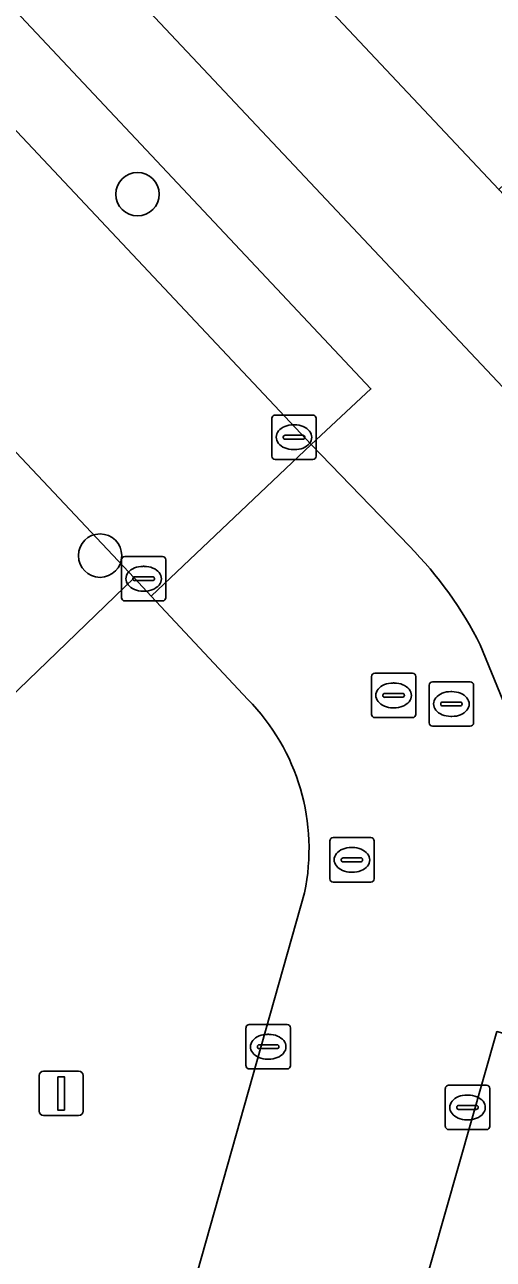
# Model space of a CAD drawing. Extents: x 162542 to 163147, y 380779 to 381521.
# Drawn here: x 163039.86 to 163050.43, y 381221.75 to 381249.56 of the extents above; entities that cross this region are included whole.
import ezdxf

# ---------------------------------------------------------------- set-up
doc = ezdxf.new("R2010")
doc.units = 0
for name, color, linetype in [('IMGEO_Boom', 7, 'Continuous'), ('IMGEO_Erf', 7, 'Continuous'), ('IMGEO_Groenvoorziening', 7, 'Continuous'), ('IMGEO_Kolk', 7, 'Continuous'), ('IMGEO_Lichtmast', 7, 'Continuous'), ('IMGEO_Pand', 7, 'Continuous'), ('IMGEO_Parkeervlak_open', 7, 'Continuous'), ('IMGEO_Rijbaan_lokaal_open', 7, 'Continuous'), ('IMGEO_Rioolput', 7, 'Continuous'), ('IMGEO_Voetpad_open', 7, 'Continuous')]:
    doc.layers.add(name, color=color, linetype=linetype)

msp = doc.modelspace()

# ---------------------------------------------------------------- linework, layer by layer
at = {"layer": 'IMGEO_Boom'}
for centre in [(163042.405, 381245.741), (163041.56, 381237.6)]:
    msp.add_circle(centre, 0.489, dxfattribs=at)
at = {"layer": 'IMGEO_Erf'}
msp.add_lwpolyline([(163046.438, 381250.214), (163042.326, 381254.584), (163038.215, 381258.954), (163036.032, 381256.897), (163055.347, 381236.403), (163058.261, 381237.648), (163054.661, 381241.475), (163050.549, 381245.844)], close=True, dxfattribs=at)
at = {"layer": 'IMGEO_Groenvoorziening'}
msp.add_lwpolyline([(163042.332, 381237.099), (163030.593, 381249.54), (163026.245, 381245.407), (163037.981, 381232.912)], close=True, dxfattribs=at)
at = {"layer": 'IMGEO_Kolk'}
for p, q in [((163045.433, 381239.841), (163045.433, 381240.693)), ((163045.508, 381240.767), (163046.36, 381240.767)), ((163046.434, 381240.693), (163046.434, 381239.841)), ((163045.921, 381240.547), (163045.946, 381240.547)), ((163045.692, 381240.261), (163045.692, 381240.273)), ((163046.13, 381240.224), (163045.732, 381240.224)), ((163045.735, 381240.31), (163046.133, 381240.31)), ((163046.176, 381240.273), (163046.176, 381240.261)), ((163045.944, 381239.987), (163045.919, 381239.987)), ((163046.36, 381239.767), (163045.508, 381239.767)), ((163042.043, 381236.653), (163042.043, 381237.505)), ((163042.118, 381237.579), (163042.97, 381237.579)), ((163042.531, 381237.359), (163042.556, 381237.359)), ((163043.044, 381237.505), (163043.044, 381236.653)), ((163042.302, 381237.073), (163042.302, 381237.085)), ((163042.345, 381237.122), (163042.743, 381237.122)), ((163042.786, 381237.085), (163042.786, 381237.073)), ((163042.74, 381237.036), (163042.342, 381237.036)), ((163042.554, 381236.799), (163042.529, 381236.799)), ((163042.97, 381236.579), (163042.118, 381236.579)), ((163044.926, 381227.037), (163045.778, 381227.037)), ((163044.851, 381226.111), (163044.851, 381226.963)), ((163045.339, 381226.817), (163045.364, 381226.817)), ((163045.852, 381226.963), (163045.852, 381226.111)), ((163045.11, 381226.531), (163045.11, 381226.543)), ((163045.548, 381226.494), (163045.15, 381226.494)), ((163045.153, 381226.58), (163045.551, 381226.58)), ((163045.594, 381226.543), (163045.594, 381226.531)), ((163045.362, 381226.257), (163045.337, 381226.257)), ((163045.778, 381226.037), (163044.926, 381226.037)), ((163049.421, 381225.67), (163050.273, 381225.67)), ((163049.346, 381224.744), (163049.346, 381225.596)), ((163049.834, 381225.45), (163049.859, 381225.45)), ((163050.347, 381225.596), (163050.347, 381224.744)), ((163049.605, 381225.164), (163049.605, 381225.176)), ((163050.043, 381225.127), (163049.645, 381225.127)), ((163049.648, 381225.213), (163050.046, 381225.213)), ((163050.089, 381225.176), (163050.089, 381225.164)), ((163049.857, 381224.89), (163049.832, 381224.89)), ((163050.273, 381224.67), (163049.421, 381224.67))]:
    msp.add_line(p, q, dxfattribs=at)
for points in [[(163045.433, 381239.841), (163045.433, 381240.693)], [(163045.508, 381240.767), (163046.36, 381240.767)], [(163046.434, 381240.693), (163046.434, 381239.841)], [(163046.36, 381239.767), (163045.508, 381239.767)], [(163042.043, 381236.653), (163042.043, 381237.505)], [(163042.118, 381237.579), (163042.97, 381237.579)], [(163043.044, 381237.505), (163043.044, 381236.653)], [(163042.97, 381236.579), (163042.118, 381236.579)], [(163044.926, 381227.037), (163045.778, 381227.037)], [(163044.851, 381226.111), (163044.851, 381226.963)], [(163045.852, 381226.963), (163045.852, 381226.111)], [(163045.778, 381226.037), (163044.926, 381226.037)], [(163049.421, 381225.67), (163050.273, 381225.67)], [(163049.346, 381224.744), (163049.346, 381225.596)], [(163050.347, 381225.596), (163050.347, 381224.744)], [(163050.273, 381224.67), (163049.421, 381224.67)]]:
    msp.add_lwpolyline(points, dxfattribs=at)
for centre, radius, start, end in [((163045.51, 381240.691), 0.0765, 91.552, 178.448), ((163045.51, 381240.691), 0.0765, 91.552, 178.448), ((163046.358, 381240.691), 0.0765, 1.552, 88.448), ((163046.358, 381240.691), 0.0765, 1.552, 88.448), ((163045.732, 381240.27), 0.0403, 85.8775, 175.7526), ((163045.729, 381240.26), 0.0366, 178.938, 274.7102), ((163046.133, 381240.267), 0.043, 264.8664, 352.4533), ((163046.137, 381240.272), 0.0386, 1.7309, 96.639), ((163045.51, 381239.843), 0.0765, 181.552, 268.448), ((163045.51, 381239.843), 0.0765, 181.552, 268.448), ((163046.358, 381239.843), 0.0765, 271.552, 358.448), ((163046.358, 381239.843), 0.0765, 271.552, 358.448), ((163042.12, 381237.503), 0.0765, 91.552, 178.448), ((163042.12, 381237.503), 0.0765, 91.552, 178.448), ((163042.968, 381237.503), 0.0765, 1.552, 88.448), ((163042.968, 381237.503), 0.0765, 1.552, 88.448), ((163042.342, 381237.082), 0.0403, 85.8775, 175.7526), ((163042.339, 381237.072), 0.0366, 178.938, 274.7102), ((163042.743, 381237.079), 0.043, 264.8664, 352.4533), ((163042.747, 381237.084), 0.0386, 1.7309, 96.639), ((163042.12, 381236.655), 0.0765, 181.552, 268.448), ((163042.12, 381236.655), 0.0765, 181.552, 268.448), ((163042.968, 381236.655), 0.0765, 271.552, 358.448), ((163042.968, 381236.655), 0.0765, 271.552, 358.448), ((163044.928, 381226.961), 0.0765, 91.552, 178.448), ((163044.928, 381226.961), 0.0765, 91.552, 178.448), ((163045.776, 381226.961), 0.0765, 1.552, 88.448), ((163045.776, 381226.961), 0.0765, 1.552, 88.448), ((163045.15, 381226.54), 0.0403, 85.8775, 175.7526), ((163045.147, 381226.53), 0.0366, 178.938, 274.7102), ((163045.551, 381226.537), 0.043, 264.8664, 352.4533), ((163045.555, 381226.542), 0.0386, 1.7309, 96.639), ((163044.928, 381226.113), 0.0765, 181.552, 268.448), ((163044.928, 381226.113), 0.0765, 181.552, 268.448), ((163045.776, 381226.113), 0.0765, 271.552, 358.448), ((163045.776, 381226.113), 0.0765, 271.552, 358.448), ((163049.423, 381225.594), 0.0765, 91.552, 178.448), ((163049.423, 381225.594), 0.0765, 91.552, 178.448), ((163050.271, 381225.594), 0.0765, 1.552, 88.448), ((163050.271, 381225.594), 0.0765, 1.552, 88.448), ((163049.645, 381225.173), 0.0403, 85.8775, 175.7526), ((163049.642, 381225.163), 0.0366, 178.938, 274.7102), ((163050.046, 381225.17), 0.043, 264.8664, 352.4533), ((163050.05, 381225.175), 0.0386, 1.7309, 96.639), ((163049.423, 381224.746), 0.0765, 181.552, 268.448), ((163049.423, 381224.746), 0.0765, 181.552, 268.448), ((163050.271, 381224.746), 0.0765, 271.552, 358.448), ((163050.271, 381224.746), 0.0765, 271.552, 358.448)]:
    msp.add_arc(centre, radius, start, end, dxfattribs=at)
for centre, major_axis, ratio, start_param, end_param in [((163045.92, 381240.267), (-0.387, 0.002), 0.722429, 4.712389, 7.853982), ((163045.945, 381240.267), (-0.39, 0.002), 0.717154, 1.570796, 4.712389), ((163042.53, 381237.079), (-0.387, 0.002), 0.722429, 4.712389, 7.853982), ((163042.555, 381237.079), (-0.39, 0.002), 0.717154, 1.570796, 4.712389), ((163045.338, 381226.537), (-0.387, 0.002), 0.722429, 4.712389, 7.853982), ((163045.363, 381226.537), (-0.39, 0.002), 0.717154, 1.570796, 4.712389), ((163049.833, 381225.17), (-0.387, 0.002), 0.722429, 4.712389, 7.853982), ((163049.858, 381225.17), (-0.39, 0.002), 0.717154, 1.570796, 4.712389)]:
    msp.add_ellipse(centre, major_axis=major_axis, ratio=ratio, start_param=start_param, end_param=end_param, dxfattribs=at)
at = {"layer": 'IMGEO_Lichtmast'}
for p, q in [((163040.287, 381225.987), (163041.077, 381225.987)), ((163041.077, 381225.987), (163040.287, 381225.987)), ((163040.187, 381225.087), (163040.187, 381225.887)), ((163040.187, 381225.887), (163040.187, 381225.087)), ((163041.177, 381225.887), (163041.177, 381225.087)), ((163041.177, 381225.087), (163041.177, 381225.887)), ((163041.077, 381224.987), (163040.287, 381224.987)), ((163040.287, 381224.987), (163041.077, 381224.987))]:
    msp.add_line(p, q, dxfattribs=at)
msp.add_lwpolyline([(163040.607, 381225.862), (163040.757, 381225.862), (163040.757, 381225.112), (163040.607, 381225.112), (163040.607, 381225.862)], dxfattribs=at)
for centre, start, end in [((163040.287, 381225.887), 90, 180), ((163040.287, 381225.887), 90, 180), ((163041.077, 381225.887), 0, 90), ((163041.077, 381225.887), 360, 90), ((163040.287, 381225.087), 180, 270), ((163040.287, 381225.087), 180, 270), ((163041.077, 381225.087), 270, 0), ((163041.077, 381225.087), 270, 0)]:
    msp.add_arc(centre, 0.1, start, end, dxfattribs=at)
at = {"layer": 'IMGEO_Pand'}
msp.add_lwpolyline([(163057.832, 381252.697), (163058.048, 381252.468), (163060.322, 381254.607), (163056.142, 381259.05), (163053.868, 381256.911), (163053.721, 381257.067), (163046.438, 381250.214), (163050.549, 381245.844)], close=True, dxfattribs=at)
at = {"layer": 'IMGEO_Parkeervlak_open'}
msp.add_lwpolyline([(163007.337, 381281.516), (163046.32, 381240.101), (163047.669, 381241.356), (163008.664, 381282.808)], close=True, dxfattribs=at)
at = {"layer": 'IMGEO_Rijbaan_lokaal_open'}
for points in [[(162998.37, 381283.768), (163003.731, 381278.123), (163006.531, 381275.112), (163007.138, 381274.467), (163014.022, 381267.149), (163014.645, 381266.486), (163022.226, 381258.429), (163022.839, 381257.778), (163026.928, 381253.43), (163030.593, 381249.54), (163042.332, 381237.099), (163042.716, 381236.69), (163046.32, 381240.101), (163007.337, 381281.516), (163007.04, 381281.828)], [(163048.538, 381237.81), (163046.32, 381240.101), (163042.716, 381236.69), (163044.895, 381234.361)], [(163050.901, 381233.72), (163050.133, 381235.588)], [(163046.17, 381230.006), (163040.367, 381209.493)], [(163045.012, 381207.602), (163050.51, 381226.879)]]:
    msp.add_lwpolyline(points, dxfattribs=at)
for centre, radius, start, end in [((163042.333, 381231.673), 8.727, 26.656, 44.6873), ((163041.469, 381230.994), 4.804, 348.1339, 44.5027)]:
    msp.add_arc(centre, radius, start, end, dxfattribs=at)
at = {"layer": 'IMGEO_Rioolput'}
for p, q in [((163047.679, 381234.025), (163047.679, 381234.877)), ((163047.754, 381234.951), (163048.606, 381234.951)), ((163048.68, 381234.877), (163048.68, 381234.025)), ((163048.167, 381234.731), (163048.192, 381234.731)), ((163048.983, 381233.832), (163048.983, 381234.684)), ((163049.058, 381234.758), (163049.91, 381234.758)), ((163049.471, 381234.538), (163049.496, 381234.538)), ((163049.984, 381234.684), (163049.984, 381233.832)), ((163047.938, 381234.445), (163047.938, 381234.457)), ((163048.376, 381234.408), (163047.978, 381234.408)), ((163047.981, 381234.494), (163048.379, 381234.494)), ((163048.422, 381234.457), (163048.422, 381234.445)), ((163049.242, 381234.252), (163049.242, 381234.264)), ((163049.285, 381234.301), (163049.683, 381234.301)), ((163049.726, 381234.264), (163049.726, 381234.252)), ((163048.19, 381234.171), (163048.165, 381234.171)), ((163049.68, 381234.215), (163049.282, 381234.215)), ((163049.494, 381233.978), (163049.469, 381233.978)), ((163048.606, 381233.951), (163047.754, 381233.951)), ((163049.91, 381233.758), (163049.058, 381233.758)), ((163046.814, 381231.247), (163047.666, 381231.247)), ((163046.739, 381230.321), (163046.739, 381231.173)), ((163047.227, 381231.027), (163047.252, 381231.027)), ((163047.74, 381231.173), (163047.74, 381230.321)), ((163046.998, 381230.741), (163046.998, 381230.753)), ((163047.436, 381230.704), (163047.038, 381230.704)), ((163047.041, 381230.79), (163047.439, 381230.79)), ((163047.482, 381230.753), (163047.482, 381230.741)), ((163047.25, 381230.467), (163047.225, 381230.467)), ((163047.666, 381230.247), (163046.814, 381230.247))]:
    msp.add_line(p, q, dxfattribs=at)
for points in [[(163047.679, 381234.025), (163047.679, 381234.877)], [(163047.754, 381234.951), (163048.606, 381234.951)], [(163048.68, 381234.877), (163048.68, 381234.025)], [(163048.983, 381233.832), (163048.983, 381234.684)], [(163049.058, 381234.758), (163049.91, 381234.758)], [(163049.984, 381234.684), (163049.984, 381233.832)], [(163048.606, 381233.951), (163047.754, 381233.951)], [(163049.91, 381233.758), (163049.058, 381233.758)], [(163046.814, 381231.247), (163047.666, 381231.247)], [(163046.739, 381230.321), (163046.739, 381231.173)], [(163047.74, 381231.173), (163047.74, 381230.321)], [(163047.666, 381230.247), (163046.814, 381230.247)]]:
    msp.add_lwpolyline(points, dxfattribs=at)
for centre, radius, start, end in [((163047.756, 381234.875), 0.0765, 91.552, 178.448), ((163047.756, 381234.875), 0.0765, 91.552, 178.448), ((163048.604, 381234.875), 0.0765, 1.552, 88.448), ((163048.604, 381234.875), 0.0765, 1.552, 88.448), ((163049.06, 381234.682), 0.0765, 91.552, 178.448), ((163049.06, 381234.682), 0.0765, 91.552, 178.448), ((163049.908, 381234.682), 0.0765, 1.552, 88.448), ((163049.908, 381234.682), 0.0765, 1.552, 88.448), ((163047.978, 381234.454), 0.0403, 85.8775, 175.7526), ((163047.975, 381234.444), 0.0366, 178.938, 274.7102), ((163048.379, 381234.451), 0.043, 264.8664, 352.4533), ((163048.383, 381234.456), 0.0386, 1.7309, 96.639), ((163049.282, 381234.261), 0.0403, 85.8775, 175.7526), ((163049.687, 381234.263), 0.0386, 1.7309, 96.639), ((163047.756, 381234.027), 0.0765, 181.552, 268.448), ((163047.756, 381234.027), 0.0765, 181.552, 268.448), ((163048.604, 381234.027), 0.0765, 271.552, 358.448), ((163048.604, 381234.027), 0.0765, 271.552, 358.448), ((163049.279, 381234.251), 0.0366, 178.938, 274.7102), ((163049.683, 381234.258), 0.043, 264.8664, 352.4533), ((163049.06, 381233.834), 0.0765, 181.552, 268.448), ((163049.06, 381233.834), 0.0765, 181.552, 268.448), ((163049.908, 381233.834), 0.0765, 271.552, 358.448), ((163049.908, 381233.834), 0.0765, 271.552, 358.448), ((163046.816, 381231.171), 0.0765, 91.552, 178.448), ((163046.816, 381231.171), 0.0765, 91.552, 178.448), ((163047.664, 381231.171), 0.0765, 1.552, 88.448), ((163047.664, 381231.171), 0.0765, 1.552, 88.448), ((163047.038, 381230.75), 0.0403, 85.8775, 175.7526), ((163047.035, 381230.74), 0.0366, 178.938, 274.7102), ((163047.439, 381230.747), 0.043, 264.8664, 352.4533), ((163047.443, 381230.752), 0.0386, 1.7309, 96.639), ((163046.816, 381230.323), 0.0765, 181.552, 268.448), ((163046.816, 381230.323), 0.0765, 181.552, 268.448), ((163047.664, 381230.323), 0.0765, 271.552, 358.448), ((163047.664, 381230.323), 0.0765, 271.552, 358.448)]:
    msp.add_arc(centre, radius, start, end, dxfattribs=at)
for centre, major_axis, ratio, start_param, end_param in [((163048.166, 381234.451), (-0.387, 0.002), 0.722429, 4.712389, 7.853982), ((163048.191, 381234.451), (-0.39, 0.002), 0.717154, 1.570796, 4.712389), ((163049.47, 381234.258), (-0.387, 0.002), 0.722429, 4.712389, 7.853982), ((163049.495, 381234.258), (-0.39, 0.002), 0.717154, 1.570796, 4.712389), ((163047.226, 381230.747), (-0.387, 0.002), 0.722429, 4.712389, 7.853982), ((163047.251, 381230.747), (-0.39, 0.002), 0.717154, 1.570796, 4.712389)]:
    msp.add_ellipse(centre, major_axis=major_axis, ratio=ratio, start_param=start_param, end_param=end_param, dxfattribs=at)
at = {"layer": 'IMGEO_Voetpad_open'}
for points in [[(163036.032, 381256.897), (163034.294, 381258.741), (163026.062, 381267.476), (163014.038, 381280.269), (163010.134, 381284.416), (163008.664, 381282.808), (163047.669, 381241.356), (163046.32, 381240.101), (163048.538, 381237.81)], [(163050.133, 381235.588), (163050.901, 381233.72), (163056.729, 381234.882), (163055.347, 381236.403), (163036.032, 381256.897)], [(163044.895, 381234.361), (163042.716, 381236.69), (163042.332, 381237.099), (163037.981, 381232.912), (163038.295, 381230.92), (163036.655, 381225.146), (163033.243, 381213.182), (163031.597, 381207.407), (163025.834, 381209.053), (163012.206, 381212.93), (163011.346, 381209.724), (163010.781, 381207.905), (163009.272, 381202.57), (163003.712, 381201.081), (162966.985, 381191.284), (162966.757, 381191.138), (162968.263, 381189.504), (163008.469, 381200.178), (163009.881, 381200.547), (163029.17, 381205.595), (163029.671, 381203.749), (163033.144, 381204.725), (163036.711, 381205.731)], [(163040.367, 381209.493), (163046.17, 381230.006)]]:
    msp.add_lwpolyline(points, dxfattribs=at)
msp.add_lwpolyline([(163054.725, 381219.532), (163057.157, 381228.09), (163057.755, 381230.408), (163055.304, 381229.374), (163054.426, 381225.777), (163050.51, 381226.879), (163045.012, 381207.602), (163050.413, 381202.683), (163051.416, 381208), (163051.506, 381208.345)], close=True, dxfattribs=at)
for centre, radius, start, end in [((163042.333, 381231.673), 8.727, 26.656, 44.6873), ((163041.469, 381230.994), 4.804, 348.1339, 44.5027)]:
    msp.add_arc(centre, radius, start, end, dxfattribs=at)

doc.saveas('drawing.dxf')
